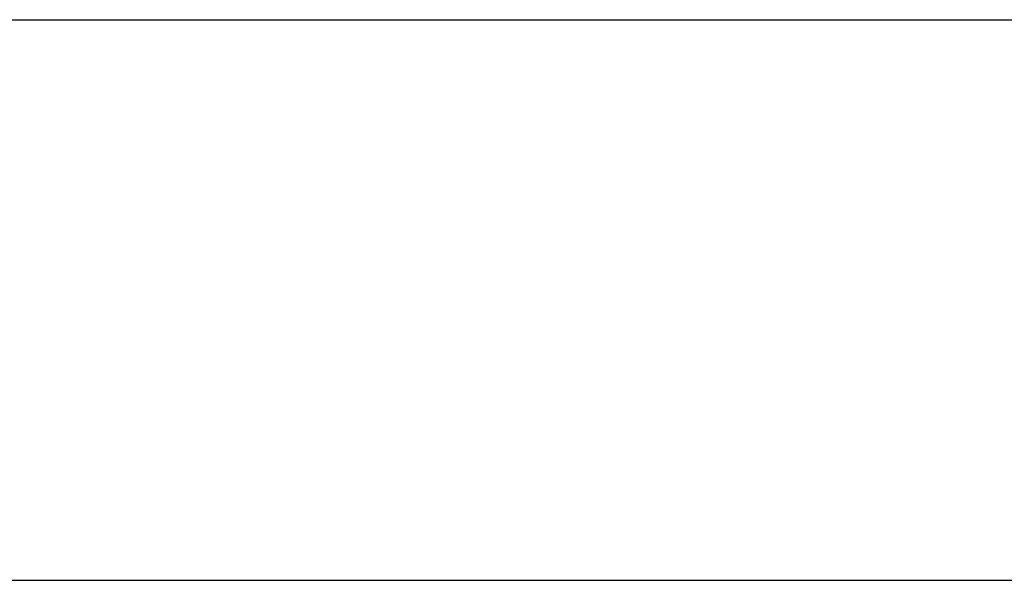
# Model space of a CAD drawing. Header units: millimetres. Extents: x -429 to 422, y -262 to 259.
# Tile 404 of 656: x -291.93 to -284.03, y 186.06 to 190.56. Entities that reach past the tile are written whole.
import ezdxf

# ---------------------------------------------------------------- set-up
doc = ezdxf.new("R2010")
doc.units = ezdxf.units.MM
doc.layers.add('Default', color=7, linetype='Continuous', true_color=0x000000)

msp = doc.modelspace()

# ---------------------------------------------------------------- linework, layer by layer
at = {"layer": 'Default'}
for p, q in [((-418.1274, 190.5648, 780.8222), (411.8726, 190.5648, 780.8222)), ((-418.1274, 190.5648, 873.8222), (411.8726, 190.5648, 873.8222))]:
    msp.add_line(p, q, dxfattribs=at)
for points in [[(-418.1274, 186.0648, 780.8222), (-3.1274, 186.0648, 780.8222), (411.8726, 186.0648, 780.8222)], [(-418.1274, 186.0648, 873.8222), (-3.1274, 186.0648, 873.8222), (411.8726, 186.0648, 873.8222)], [(-418.1274, 186.0648, 827.3222), (-3.1274, 186.0648, 827.3222), (411.8726, 186.0648, 827.3222)]]:
    msp.add_open_spline(points, degree=2, dxfattribs=at)

doc.saveas('drawing.dxf')
